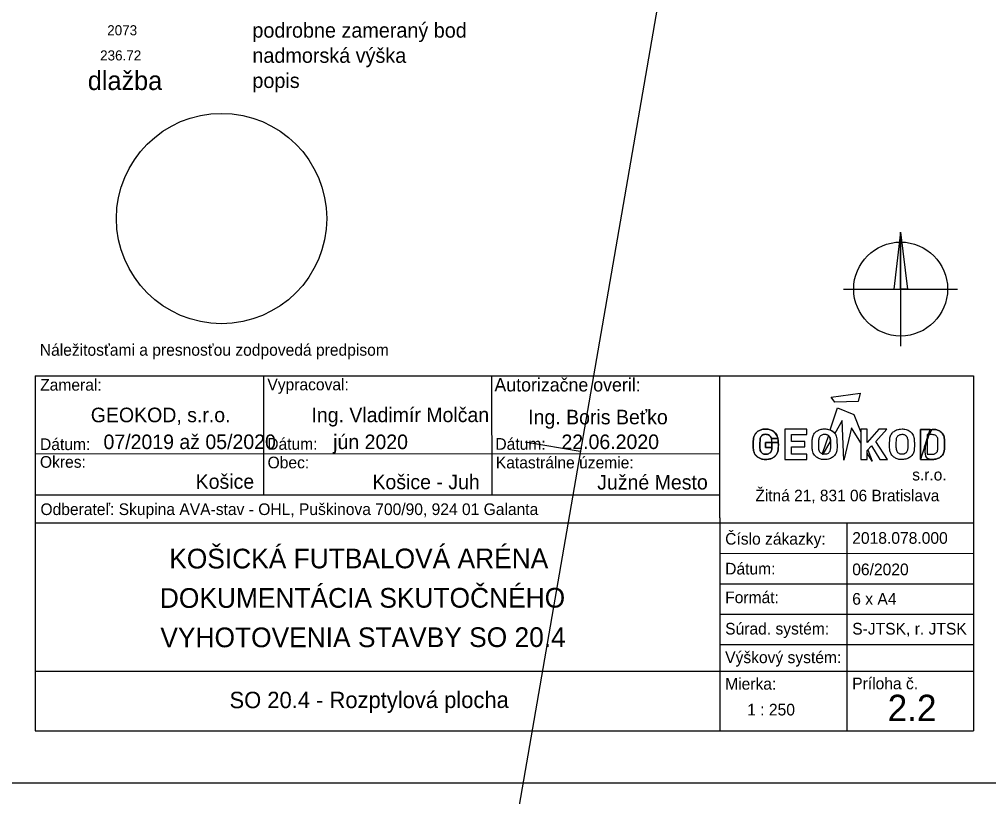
# Model space of a CAD drawing. Extents: x -264205 to -263659, y -1242401 to -1241986.
# Drawn here: x -263737.96 to -263694.61, y -1242120.26 to -1242085.51 of the extents above; entities that cross this region are included whole.
import ezdxf

# ---------------------------------------------------------------- set-up
doc = ezdxf.new("R2010")
doc.units = 0
for name, color, linetype in [('LEGENDA_2-2', 7, 'Continuous'), ('RAM_NA_TLAC_2-2_1-250', 7, 'Continuous'), ('RAM_NA_TLAC_2-4_1-250', 7, 'Continuous'), ('ROZPISKA_2-2', 7, 'Continuous')]:
    doc.layers.add(name, color=color, linetype=linetype)

msp = doc.modelspace()

# ---------------------------------------------------------------- linework, layer by layer
at = {"layer": 'RAM_NA_TLAC_2-2_1-250'}
msp.add_lwpolyline([(-263982.395, -1242045.402), (-263692.395, -1242045.402), (-263692.395, -1242119.652), (-263982.395, -1242119.652)], close=True, dxfattribs=at)
at = {"layer": 'RAM_NA_TLAC_2-4_1-250'}
msp.add_line((-263715.332, -1242104.395), (-263712.869, -1242104.821), dxfattribs=at)
msp.add_lwpolyline([(-263827.42, -1242331.09), (-263769.814, -1241998.542), (-263696.654, -1242011.215), (-263754.26, -1242343.763)], close=True, dxfattribs=at)
at = {"layer": 'ROZPISKA_2-2'}
for p, q in [((-263698.543, -1242095.015), (-263698.845, -1242097.565)), ((-263698.543, -1242095.015), (-263698.543, -1242100.115)), ((-263698.543, -1242095.015), (-263698.241, -1242097.565)), ((-263701.093, -1242097.565), (-263695.993, -1242097.565)), ((-263737.251, -1242101.44), (-263737.252, -1242117.322)), ((-263737.251, -1242101.44), (-263695.282, -1242101.44)), ((-263727.045, -1242101.439), (-263727.041, -1242106.774)), ((-263716.835, -1242101.442), (-263716.832, -1242106.772)), ((-263706.624, -1242107.792), (-263706.625, -1242101.439)), ((-263695.282, -1242101.44), (-263695.281, -1242117.322)), ((-263701.692, -1242103.866), (-263701.363, -1242102.869)), ((-263701.363, -1242102.869), (-263700.631, -1242103.179)), ((-263701.154, -1242103.436), (-263701.481, -1242104.023)), ((-263701.089, -1242105.213), (-263701.154, -1242103.436)), ((-263700.631, -1242103.179), (-263700.322, -1242103.965)), ((-263701.959, -1242103.818), (-263701.936, -1242103.817)), ((-263700.738, -1242103.773), (-263701.089, -1242105.213)), ((-263700.322, -1242104.443), (-263700.738, -1242103.773)), ((-263700.036, -1242103.835), (-263700.322, -1242103.835)), ((-263699.518, -1242103.835), (-263700.036, -1242104.422)), ((-263700.036, -1242104.422), (-263700.036, -1242103.835)), ((-263699.655, -1242104.376), (-263699.161, -1242103.835)), ((-263699.161, -1242103.835), (-263699.518, -1242103.835)), ((-263697.652, -1242105.18), (-263697.651, -1242103.839)), ((-263697.651, -1242103.839), (-263697.652, -1242105.18)), ((-263697.651, -1242103.839), (-263697.222, -1242103.839)), ((-263697.222, -1242103.839), (-263697.651, -1242103.839)), ((-263704.016, -1242104.251), (-263704.314, -1242104.251)), ((-263704.314, -1242104.251), (-263704.016, -1242104.251)), ((-263701.773, -1242104.112), (-263702.047, -1242104.94)), ((-263701.954, -1242104.058), (-263701.939, -1242104.057)), ((-263701.954, -1242104.058), (-263701.939, -1242104.057)), ((-263700.322, -1242103.965), (-263700.322, -1242104.443)), ((-263697.358, -1242104.072), (-263697.358, -1242104.946)), ((-263697.358, -1242104.072), (-263697.358, -1242104.946)), ((-263700.013, -1242104.753), (-263699.811, -1242105.265)), ((-263699.134, -1242105.18), (-263699.655, -1242104.376)), ((-263737.253, -1242104.925), (-263706.624, -1242104.926)), ((-263699.811, -1242105.265), (-263700.036, -1242104.904)), ((-263699.473, -1242105.18), (-263699.134, -1242105.18)), ((-263737.252, -1242106.772), (-263706.625, -1242106.771)), ((-263706.624, -1242107.792), (-263706.624, -1242111.878)), ((-263737.255, -1242108.022), (-263706.621, -1242108.019)), ((-263706.621, -1242108.019), (-263695.28, -1242108.019)), ((-263700.953, -1242108.02), (-263700.952, -1242112.105)), ((-263706.624, -1242109.381), (-263695.282, -1242109.383)), ((-263706.626, -1242110.742), (-263695.28, -1242110.741)), ((-263706.626, -1242112.103), (-263695.279, -1242112.105)), ((-263706.624, -1242111.878), (-263706.625, -1242117.32)), ((-263700.952, -1242112.105), (-263700.951, -1242117.321)), ((-263706.624, -1242113.465), (-263695.279, -1242113.464)), ((-263737.253, -1242114.644), (-263695.28, -1242114.643)), ((-263737.252, -1242117.322), (-263695.281, -1242117.322))]:
    msp.add_line(p, q, dxfattribs=at)
for points in [[(-263698.543, -1242095.015), (-263698.241, -1242097.565), (-263698.543, -1242097.565)], [(-263701.654, -1242102.406), (-263700.354, -1242102.219), (-263700.445, -1242102.591), (-263701.481, -1242102.624)], [(-263703.721, -1242103.829), (-263703.721, -1242105.18), (-263702.731, -1242105.18), (-263702.731, -1242104.941), (-263703.424, -1242104.941), (-263703.424, -1242104.618), (-263702.832, -1242104.618), (-263702.832, -1242104.383), (-263703.424, -1242104.383), (-263703.424, -1242104.068), (-263702.731, -1242104.068), (-263702.731, -1242103.829)]]:
    msp.add_lwpolyline(points, close=True, dxfattribs=at)
for points in [[(-263701.481, -1242104.023), (-263701.49, -1242104.011), (-263701.507, -1242103.991), (-263701.525, -1242103.975), (-263701.545, -1242103.957), (-263701.564, -1242103.941), (-263701.586, -1242103.925), (-263701.605, -1242103.913), (-263701.625, -1242103.9), (-263701.649, -1242103.887), (-263701.67, -1242103.875), (-263701.692, -1242103.866)], [(-263700.322, -1242103.835), (-263700.322, -1242105.18), (-263700.036, -1242105.18), (-263700.036, -1242104.778), (-263699.845, -1242104.576), (-263699.473, -1242105.18)], [(-263701.684, -1242104.386), (-263701.685, -1242104.357), (-263701.686, -1242104.32), (-263701.689, -1242104.287), (-263701.694, -1242104.253), (-263701.702, -1242104.224), (-263701.714, -1242104.19), (-263701.732, -1242104.158), (-263701.751, -1242104.133), (-263701.773, -1242104.112)], [(-263704.304, -1242104.649), (-263704.585, -1242104.649), (-263704.585, -1242104.426), (-263704.013, -1242104.426)], [(-263704.013, -1242104.426), (-263704.585, -1242104.426), (-263704.585, -1242104.649), (-263704.304, -1242104.649)], [(-263702, -1242104.952), (-263701.684, -1242104.386)], [(-263700.036, -1242104.904), (-263700.036, -1242104.778), (-263700.013, -1242104.753)], [(-263702.047, -1242104.94), (-263702.039, -1242104.943), (-263702.03, -1242104.946), (-263702.022, -1242104.948), (-263702.014, -1242104.95), (-263702.006, -1242104.951), (-263702, -1242104.952)]]:
    msp.add_lwpolyline(points, dxfattribs=at)
for centre, radius in [((-263728.914, -1242094.412), 4.702), ((-263698.543, -1242097.565), 2.1)]:
    msp.add_circle(centre, radius, dxfattribs=at)
for points in [[(-263704.013, -1242104.426), (-263704.011, -1242104.597), (-263704.016, -1242104.75), (-263704.046, -1242104.885), (-263704.112, -1242104.994), (-263704.212, -1242105.086), (-263704.317, -1242105.147), (-263704.457, -1242105.182), (-263704.584, -1242105.191), (-263704.715, -1242105.182), (-263704.846, -1242105.139), (-263704.96, -1242105.064), (-263705.047, -1242104.977), (-263705.104, -1242104.859), (-263705.13, -1242104.728), (-263705.135, -1242104.64), (-263705.135, -1242104.374), (-263705.126, -1242104.229), (-263705.087, -1242104.107), (-263705.021, -1242104.002), (-263704.89, -1242103.897), (-263704.75, -1242103.836), (-263704.588, -1242103.818), (-263704.418, -1242103.832), (-263704.239, -1242103.906), (-263704.099, -1242104.037), (-263704.016, -1242104.251), (-263704.013, -1242104.426), (-263704.016, -1242104.251)], [(-263704.016, -1242104.251), (-263704.099, -1242104.037), (-263704.239, -1242103.906), (-263704.418, -1242103.832), (-263704.588, -1242103.818), (-263704.75, -1242103.836), (-263704.89, -1242103.897), (-263705.021, -1242104.002), (-263705.087, -1242104.107), (-263705.126, -1242104.229), (-263705.135, -1242104.374), (-263705.135, -1242104.64), (-263705.13, -1242104.728), (-263705.104, -1242104.859), (-263705.047, -1242104.977), (-263704.96, -1242105.064), (-263704.846, -1242105.139), (-263704.715, -1242105.182), (-263704.584, -1242105.191), (-263704.457, -1242105.182), (-263704.317, -1242105.147), (-263704.212, -1242105.086), (-263704.112, -1242104.994), (-263704.046, -1242104.885), (-263704.016, -1242104.75), (-263704.011, -1242104.597), (-263704.013, -1242104.426), (-263704.016, -1242104.251), (-263704.013, -1242104.426)], [(-263701.936, -1242103.817), (-263701.929, -1242103.817), (-263701.888, -1242103.816), (-263701.813, -1242103.835), (-263701.712, -1242103.852), (-263701.616, -1242103.905), (-263701.529, -1242103.965), (-263701.457, -1242104.048), (-263701.416, -1242104.143), (-263701.39, -1242104.246), (-263701.391, -1242104.409), (-263701.386, -1242104.577), (-263701.39, -1242104.741), (-263701.405, -1242104.845), (-263701.444, -1242104.932), (-263701.493, -1242105.009), (-263701.561, -1242105.068), (-263701.634, -1242105.121), (-263701.725, -1242105.157), (-263701.824, -1242105.186), (-263701.93, -1242105.193), (-263702.031, -1242105.187), (-263702.121, -1242105.178), (-263702.198, -1242105.143), (-263702.27, -1242105.101), (-263702.34, -1242105.056), (-263702.403, -1242104.991), (-263702.453, -1242104.903), (-263702.488, -1242104.796), (-263702.503, -1242104.621), (-263702.488, -1242104.456), (-263702.497, -1242104.299), (-263702.483, -1242104.21), (-263702.463, -1242104.122), (-263702.42, -1242104.044), (-263702.363, -1242103.98), (-263702.302, -1242103.923), (-263702.225, -1242103.881), (-263702.138, -1242103.842), (-263702.046, -1242103.823), (-263701.985, -1242103.819), (-263701.959, -1242103.818)], [(-263698.476, -1242103.817), (-263698.575, -1242103.824), (-263698.681, -1242103.847), (-263698.768, -1242103.884), (-263698.84, -1242103.925), (-263698.902, -1242103.981), (-263698.955, -1242104.043), (-263698.999, -1242104.124), (-263699.022, -1242104.211), (-263699.033, -1242104.296), (-263699.033, -1242104.391), (-263699.036, -1242104.681), (-263699.025, -1242104.79), (-263698.985, -1242104.909), (-263698.935, -1242104.995), (-263698.882, -1242105.05), (-263698.806, -1242105.103), (-263698.736, -1242105.142), (-263698.663, -1242105.173), (-263698.573, -1242105.186), (-263698.476, -1242105.191), (-263698.361, -1242105.181), (-263698.259, -1242105.154), (-263698.179, -1242105.119), (-263698.098, -1242105.064), (-263698.036, -1242105.006), (-263697.988, -1242104.935), (-263697.948, -1242104.843), (-263697.932, -1242104.748), (-263697.928, -1242104.631), (-263697.93, -1242104.352), (-263697.935, -1242104.243), (-263697.958, -1242104.147), (-263698.004, -1242104.048), (-263698.066, -1242103.974), (-263698.163, -1242103.902), (-263698.25, -1242103.859), (-263698.354, -1242103.833), (-263698.455, -1242103.817), (-263698.476, -1242103.817), (-263698.476, -1242103.817), (-263698.476, -1242103.817)], [(-263697.222, -1242103.839), (-263697.082, -1242103.839), (-263696.995, -1242103.844), (-263696.931, -1242103.856), (-263696.848, -1242103.885), (-263696.768, -1242103.93), (-263696.688, -1242104.004), (-263696.63, -1242104.089), (-263696.601, -1242104.169), (-263696.582, -1242104.292), (-263696.581, -1242104.353), (-263696.581, -1242104.62), (-263696.584, -1242104.708), (-263696.59, -1242104.779), (-263696.603, -1242104.855), (-263696.641, -1242104.949), (-263696.708, -1242105.035), (-263696.807, -1242105.114), (-263696.888, -1242105.149), (-263696.97, -1242105.172), (-263697.039, -1242105.18), (-263697.063, -1242105.18), (-263697.652, -1242105.18), (-263697.222, -1242103.839), (-263697.652, -1242105.18)], [(-263697.652, -1242105.18), (-263697.063, -1242105.18), (-263697.039, -1242105.18), (-263696.97, -1242105.172), (-263696.888, -1242105.149), (-263696.807, -1242105.114), (-263696.708, -1242105.035), (-263696.641, -1242104.949), (-263696.603, -1242104.855), (-263696.59, -1242104.779), (-263696.584, -1242104.708), (-263696.581, -1242104.62), (-263696.581, -1242104.353), (-263696.582, -1242104.292), (-263696.601, -1242104.169), (-263696.63, -1242104.089), (-263696.688, -1242104.004), (-263696.768, -1242103.93), (-263696.848, -1242103.885), (-263696.931, -1242103.856), (-263696.995, -1242103.844), (-263697.082, -1242103.839), (-263697.222, -1242103.839), (-263697.652, -1242105.18), (-263697.222, -1242103.839)], [(-263704.312, -1242104.251), (-263704.34, -1242104.177), (-263704.406, -1242104.105), (-263704.495, -1242104.064), (-263704.585, -1242104.057), (-263704.674, -1242104.068), (-263704.747, -1242104.11), (-263704.799, -1242104.167), (-263704.825, -1242104.228), (-263704.827, -1242104.32), (-263704.834, -1242104.42), (-263704.836, -1242104.54), (-263704.834, -1242104.682), (-263704.823, -1242104.787), (-263704.784, -1242104.87), (-263704.727, -1242104.919), (-263704.659, -1242104.947), (-263704.587, -1242104.956), (-263704.502, -1242104.951), (-263704.412, -1242104.914), (-263704.349, -1242104.853), (-263704.312, -1242104.783), (-263704.303, -1242104.702), (-263704.304, -1242104.649), (-263704.312, -1242104.251), (-263704.304, -1242104.649)], [(-263704.304, -1242104.649), (-263704.303, -1242104.702), (-263704.312, -1242104.783), (-263704.349, -1242104.853), (-263704.412, -1242104.914), (-263704.502, -1242104.951), (-263704.587, -1242104.956), (-263704.659, -1242104.947), (-263704.727, -1242104.919), (-263704.784, -1242104.87), (-263704.823, -1242104.787), (-263704.834, -1242104.682), (-263704.836, -1242104.54), (-263704.834, -1242104.42), (-263704.827, -1242104.32), (-263704.825, -1242104.228), (-263704.799, -1242104.167), (-263704.747, -1242104.11), (-263704.674, -1242104.068), (-263704.585, -1242104.057), (-263704.495, -1242104.064), (-263704.406, -1242104.105), (-263704.34, -1242104.177), (-263704.312, -1242104.251), (-263704.304, -1242104.649), (-263704.312, -1242104.251)], [(-263701.939, -1242104.057), (-263701.926, -1242104.058), (-263701.895, -1242104.058), (-263701.842, -1242104.07), (-263701.782, -1242104.101), (-263701.729, -1242104.152), (-263701.696, -1242104.228), (-263701.682, -1242104.31), (-263701.685, -1242104.402), (-263701.682, -1242104.498), (-263701.685, -1242104.596), (-263701.681, -1242104.687), (-263701.694, -1242104.765), (-263701.712, -1242104.833), (-263701.755, -1242104.895), (-263701.82, -1242104.938), (-263701.888, -1242104.956), (-263701.944, -1242104.952), (-263701.995, -1242104.956), (-263702.049, -1242104.942), (-263702.103, -1242104.91), (-263702.153, -1242104.86), (-263702.189, -1242104.787), (-263702.201, -1242104.699), (-263702.197, -1242104.593), (-263702.199, -1242104.475), (-263702.196, -1242104.361), (-263702.193, -1242104.268), (-263702.178, -1242104.195), (-263702.138, -1242104.135), (-263702.083, -1242104.09), (-263702.018, -1242104.061), (-263701.974, -1242104.059), (-263701.954, -1242104.058)], [(-263701.939, -1242104.057), (-263701.926, -1242104.058), (-263701.895, -1242104.058), (-263701.842, -1242104.07), (-263701.782, -1242104.101), (-263701.729, -1242104.152), (-263701.696, -1242104.228), (-263701.682, -1242104.31), (-263701.685, -1242104.402), (-263701.682, -1242104.498), (-263701.685, -1242104.596), (-263701.681, -1242104.687), (-263701.694, -1242104.765), (-263701.712, -1242104.833), (-263701.755, -1242104.895), (-263701.82, -1242104.938), (-263701.888, -1242104.956), (-263701.944, -1242104.952), (-263701.995, -1242104.956), (-263702.049, -1242104.942), (-263702.103, -1242104.91), (-263702.153, -1242104.86), (-263702.189, -1242104.787), (-263702.201, -1242104.699), (-263702.197, -1242104.593), (-263702.199, -1242104.475), (-263702.196, -1242104.361), (-263702.193, -1242104.268), (-263702.178, -1242104.195), (-263702.138, -1242104.135), (-263702.083, -1242104.09), (-263702.018, -1242104.061), (-263701.974, -1242104.059), (-263701.954, -1242104.058)], [(-263698.478, -1242104.057), (-263698.551, -1242104.064), (-263698.622, -1242104.094), (-263698.678, -1242104.14), (-263698.712, -1242104.193), (-263698.731, -1242104.267), (-263698.735, -1242104.347), (-263698.737, -1242104.469), (-263698.737, -1242104.608), (-263698.737, -1242104.702), (-263698.724, -1242104.787), (-263698.687, -1242104.861), (-263698.638, -1242104.91), (-263698.588, -1242104.94), (-263698.53, -1242104.953), (-263698.484, -1242104.953), (-263698.438, -1242104.953), (-263698.364, -1242104.935), (-263698.293, -1242104.887), (-263698.256, -1242104.834), (-263698.235, -1242104.767), (-263698.224, -1242104.691), (-263698.224, -1242104.603), (-263698.223, -1242104.494), (-263698.224, -1242104.396), (-263698.224, -1242104.317), (-263698.242, -1242104.22), (-263698.272, -1242104.156), (-263698.325, -1242104.103), (-263698.387, -1242104.071), (-263698.44, -1242104.059), (-263698.478, -1242104.057), (-263698.478, -1242104.057), (-263698.478, -1242104.057)], [(-263697.358, -1242104.946), (-263697.272, -1242104.947), (-263697.183, -1242104.948), (-263697.089, -1242104.946), (-263697.073, -1242104.947), (-263697.038, -1242104.94), (-263696.984, -1242104.913), (-263696.916, -1242104.865), (-263696.883, -1242104.781), (-263696.873, -1242104.692), (-263696.874, -1242104.565), (-263696.873, -1242104.422), (-263696.874, -1242104.305), (-263696.881, -1242104.226), (-263696.912, -1242104.171), (-263696.971, -1242104.114), (-263697.039, -1242104.085), (-263697.13, -1242104.071), (-263697.192, -1242104.071), (-263697.319, -1242104.073), (-263697.358, -1242104.072)], [(-263697.358, -1242104.946), (-263697.272, -1242104.947), (-263697.183, -1242104.948), (-263697.089, -1242104.946), (-263697.073, -1242104.947), (-263697.038, -1242104.94), (-263696.984, -1242104.913), (-263696.916, -1242104.865), (-263696.883, -1242104.781), (-263696.873, -1242104.692), (-263696.874, -1242104.565), (-263696.873, -1242104.422), (-263696.874, -1242104.305), (-263696.881, -1242104.226), (-263696.912, -1242104.171), (-263696.971, -1242104.114), (-263697.039, -1242104.085), (-263697.13, -1242104.071), (-263697.192, -1242104.071), (-263697.319, -1242104.073), (-263697.358, -1242104.072)]]:
    msp.add_open_spline(points, degree=3, dxfattribs=at)

# ---------------------------------------------------------------- texts
at = {"layer": 'LEGENDA_2-2'}
for s, height, p in [('podrobne zameraný bod', 0.66129, (-263727.534, -1242086.325)), ('2073', 0.45, (-263734.028, -1242086.219)), ('236.72', 0.45, (-263734.345, -1242087.344)), ('nadmorská výška', 0.66129, (-263727.534, -1242087.45)), ('dlažba', 0.8438, (-263734.895, -1242088.666)), ('popis', 0.6613, (-263727.534, -1242088.575))]:
    msp.add_text(s, height=height, dxfattribs=at).set_placement(p)
at = {"layer": 'ROZPISKA_2-2'}
for s, height, rotation, p in [('Náležitosťami a presnosťou zodpovedá predpisom', 0.5217, 0.0016, (-263737.042, -1242100.547)), ('Zameral:', 0.5217, 0.0016, (-263737.026, -1242102.109)), ('Vypracoval:', 0.5217, 0.0016, (-263726.865, -1242102.094)), ('Autorizačne overil:', 0.59461, 0.0016, (-263716.711, -1242102.144)), ('GEOKOD, s.r.o.', 0.65196, 0.0456, (-263734.762, -1242103.522)), ('Ing. Vladimír Molčan', 0.65209, 0.0456, (-263724.894, -1242103.52)), ('Ing. Boris Beťko', 0.65241, 0.0456, (-263715.201, -1242103.617)), ('Dátum:', 0.5217, 0.0016, (-263737.033, -1242104.765)), ('07/2019 až 05/2020', 0.65196, 0.0456, (-263734.193, -1242104.724)), ('Dátum:', 0.5217, 0.0016, (-263726.87, -1242104.751)), ('jún 2020', 0.652, 0.0456, (-263723.922, -1242104.724)), ('Dátum:', 0.5217, 0.0016, (-263716.666, -1242104.752)), ('22.06.2020', 0.652, 0.0456, (-263713.712, -1242104.722)), ('Okres:', 0.5217, 0.0016, (-263737.036, -1242105.556)), ('Obec:', 0.5217, 0.0016, (-263726.855, -1242105.581)), ('Katastrálne územie:', 0.5217, 0.0016, (-263716.647, -1242105.583)), ('Košice', 0.6523, 0.0456, (-263730.072, -1242106.498)), ('Košice - Juh', 0.65241, 0.0456, (-263722.166, -1242106.517)), ('Južné Mesto', 0.65241, 0.0456, (-263712.114, -1242106.53)), ('s.r.o.', 0.5173, 0.0016, (-263698.024, -1242106.124)), ('Žitná 21, 831 06 Bratislava', 0.51728, 0.0016, (-263705.039, -1242107.056)), ('Odberateľ: Skupina AVA-stav - OHL, Puškinova 700/90, 924 01 Galanta', 0.52157, 0.0016, (-263737.013, -1242107.67)), ('Číslo zákazky:', 0.52157, 0.0016, (-263706.39, -1242108.994)), ('KOŠICKÁ FUTBALOVÁ ARÉNA', 0.88076, 0.0456, (-263731.252, -1242110.059)), ('Dátum:', 0.5217, 0.0016, (-263706.39, -1242110.328)), ('DOKUMENTÁCIA SKUTOČNÉHO', 0.88076, 0.0456, (-263731.673, -1242111.821)), ('Formát:', 0.5217, 0.0016, (-263706.39, -1242111.61)), ('Súrad. systém:', 0.52157, 0.0016, (-263706.39, -1242113.011)), ('VYHOTOVENIA STAVBY SO 20.4', 0.88076, 0.0456, (-263731.65, -1242113.583)), ('Výškový systém:', 0.52156, 0.0016, (-263706.39, -1242114.292)), ('Mierka:', 0.5217, 0.0016, (-263706.39, -1242115.477)), ('Príloha č.', 0.5216, 0.0016, (-263700.708, -1242115.46)), ('SO 20.4 - Rozptylová plocha', 0.73378, 0.0456, (-263728.557, -1242116.306))]:
    msp.add_text(s, height=height, rotation=rotation, dxfattribs=at).set_placement(p)
for s, height, p in [('2018.078.000', 0.52245, (-263700.708, -1242108.956)), ('06/2020', 0.5224, (-263700.708, -1242110.361)), ('6 x A4', 0.5224, (-263700.708, -1242111.679)), ('S-JTSK, r. JTSK', 0.52245, (-263700.708, -1242113.013)), ('2.2', 1.1755, (-263699.122, -1242116.88)), ('1 : 250', 0.5224, (-263705.405, -1242116.631))]:
    msp.add_text(s, height=height, dxfattribs=at).set_placement(p)

doc.saveas('drawing.dxf')
